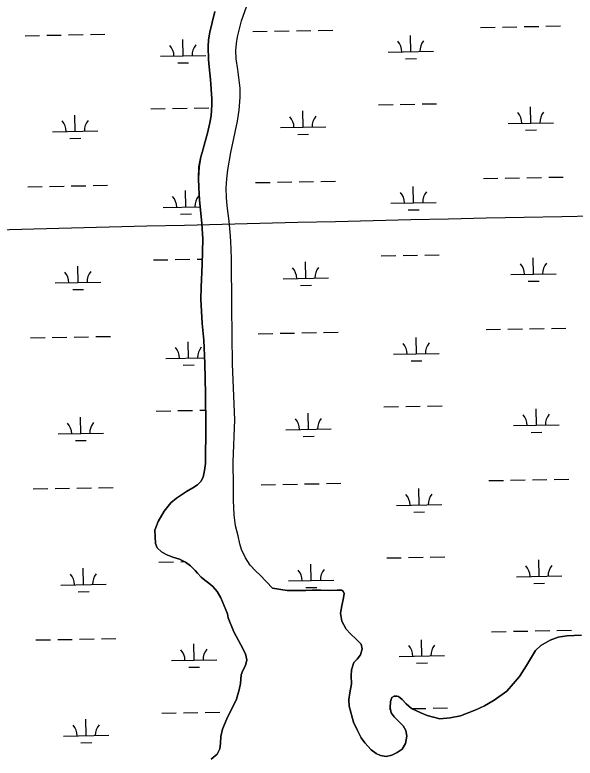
# Model space of a CAD drawing. Extents: x 3957609 to 3995875, y 234277 to 260273.
# Drawn here: x 3990167 to 3991401, y 248177 to 249813 of the extents above; entities that cross this region are included whole.
import ezdxf

# ---------------------------------------------------------------- set-up
doc = ezdxf.new("R2010")
doc.units = 0
for name, color, linetype in [('V-GRID-MAJR', 7, 'Continuous'), ('V-RIVR-EDGE', 7, 'Continuous'), ('V-TOPO-SHOR', 7, 'Continuous'), ('V-WETL-SWMP', 7, 'Continuous')]:
    doc.layers.add(name, color=color, linetype=linetype)

msp = doc.modelspace()

# ---------------------------------------------------------------- linework, layer by layer
at = {"layer": 'V-GRID-MAJR'}
msp.add_spline([(3961703.892, 248787.859), (3967022.571, 248887.277), (3972341.236, 248987.469), (3977659.886, 249088.434), (3982978.522, 249190.173), (3988297.143, 249292.685), (3993615.748, 249395.971), (3993615.749, 249395.971)], degree=3, dxfattribs=at)
at = {"layer": 'V-RIVR-EDGE'}
for points in [[(3990734.706, 248551.533), (3990766.971, 248546.223), (3990807.861, 248546.442), (3990821.75, 248546.718), (3990841.008, 248546.704), (3990861.072, 248545.914), (3990876.737, 248546.823), (3990886.664, 248546.823), (3990890.084, 248544.509), (3990892.37, 248539.393), (3990890.969, 248530.033), (3990886.955, 248512.285), (3990884.497, 248496.157), (3990887.037, 248478.342), (3990896.509, 248461.259), (3990906.044, 248450.929), (3990918.783, 248439.272), (3990929.731, 248427.779), (3990931.728, 248417.297), (3990928.605, 248404.729), (3990920.851, 248395.242), (3990914.058, 248387.564), (3990908.426, 248371.373), (3990908.094, 248358.067), (3990908.24, 248340.798), (3990904.875, 248320.482), (3990902.778, 248306.146), (3990903.675, 248291.079), (3990912.899, 248256.523), (3990921.808, 248237.841), (3990929.668, 248221.918), (3990938.228, 248210.775), (3990952.233, 248195.37), (3990962.725, 248186.846), (3990972.727, 248183.074), (3990984.878, 248180.933), (3990997.131, 248183.76), (3991009.523, 248189.367), (3991019.899, 248196.719), (3991027.392, 248209.177), (3991030.243, 248225.512), (3991028.005, 248238.173), (3991022.454, 248247.788), (3991011.702, 248259.288), (3991002.603, 248267.642), (3990996.263, 248277.044), (3990994.061, 248287.919), (3990994.383, 248301.622), (3990997.784, 248310.226), (3991002.685, 248313.302), (3991008.436, 248313.613), (3991012.028, 248312.693), (3991019.899, 248306.3), (3991028.824, 248296.75), (3991040.946, 248286.074), (3991061.381, 248276.753), (3991075.592, 248270.884), (3991103.326, 248263.894), (3991125.725, 248265.53), (3991148.462, 248270.152), (3991182.545, 248283.141), (3991201.421, 248292.25), (3991222.812, 248304.59), (3991250.403, 248324.592), (3991278.942, 248356.924), (3991293.743, 248381.24), (3991314.131, 248414.004), (3991326.025, 248424.762), (3991346.041, 248436.477), (3991363.573, 248443.18), (3991382.962, 248446.543), (3991415.099, 248447.581)], [(3990599.293, 248174.636), (3990612.377, 248185.416), (3990618.296, 248197.248), (3990619.625, 248210.179), (3990620.526, 248224.687), (3990624.184, 248240.442), (3990633.853, 248263.265), (3990655.211, 248307.166), (3990661.363, 248327.14), (3990664.05, 248341.685), (3990665.666, 248360.178), (3990669.248, 248369.779), (3990674.782, 248381.007), (3990678.311, 248393.186), (3990675.065, 248406.621), (3990664.941, 248426.468), (3990649.088, 248454.937), (3990636.56, 248485.854), (3990635.597, 248494.372)]]:
    msp.add_lwpolyline(points, dxfattribs=at)
at = {"layer": 'V-TOPO-SHOR'}
for points in [[(3990663.209, 249632.466), (3990663.602, 249652.223), (3990658.373, 249693.025), (3990654.568, 249716.876), (3990653.931, 249734.816), (3990655.076, 249750.791), (3990657.208, 249765.387), (3990666.588, 249800.312), (3990689.101, 249865.043), (3990695.567, 249881.425), (3990704.593, 249899.586), (3990710.288, 249908.278), (3990718.943, 249917.17), (3990732.329, 249926.472), (3990744.922, 249936.755), (3990757.122, 249947.237), (3990768.328, 249959.687), (3990785.628, 249981.42), (3990808.815, 250013.025), (3990831.38, 250057.446), (3990843.531, 250088.238), (3990855.102, 250113.111), (3990858.027, 250126.525)], [(3990600.659, 249628.237), (3990597.99, 249670.821), (3990594.764, 249699.206), (3990593.345, 249715.174), (3990592.487, 249742.777), (3990593.632, 249758.555), (3990596.745, 249775.715), (3990601.621, 249796.826), (3990607.476, 249821.095)], [(3990635.597, 248494.372), (3990620.371, 248530.058), (3990612.943, 248543.628), (3990603.37, 248554.97), (3990594.275, 248562.345), (3990585.204, 248568.526), (3990577.313, 248575.329), (3990569.189, 248583.914), (3990564.288, 248590.38), (3990554.149, 248600.317), (3990542.657, 248608.24), (3990530.001, 248614.749), (3990515.185, 248619.822), (3990499.961, 248625.482), (3990490.103, 248631.252), (3990480.181, 248640.201), (3990476.421, 248649.272), (3990475.628, 248679.083), (3990482.407, 248698.107), (3990495.873, 248720.843), (3990510.813, 248739.433), (3990522.742, 248749.415), (3990544.726, 248763.772), (3990559.076, 248772.013), (3990569.679, 248778.786), (3990576.89, 248786.087), (3990581.477, 248795.325), (3990584.559, 248810.298), (3990586.636, 248825.851), (3990587.769, 248908.588), (3990587.156, 248979.164), (3990585.825, 249045.945), (3990583.603, 249097.6), (3990579.302, 249133.702), (3990576.842, 249187.339), (3990577.309, 249213.793), (3990579.486, 249264.141), (3990580.949, 249320.443), (3990578.882, 249354.204), (3990574.063, 249406.401), (3990572.353, 249432.415), (3990571.323, 249454.066), (3990572.617, 249478.948), (3990576.353, 249501.093), (3990579.54, 249510.7), (3990586.224, 249534.495), (3990591.031, 249552.686), (3990596.538, 249575.66), (3990599.207, 249591.422), (3990601.111, 249615.52), (3990600.659, 249628.237)], [(3990734.706, 248551.533), (3990707.071, 248579.507), (3990696.931, 248589.446), (3990685.55, 248601.744), (3990675.089, 248617.841), (3990666.563, 248636.56), (3990662.742, 248648.811), (3990658.814, 248666.232), (3990653.198, 248688.587), (3990649.936, 248712.582), (3990648.914, 248743.978), (3990648.672, 248775.986), (3990647.802, 248829.654), (3990651.73, 248921.793), (3990646.698, 249044.575), (3990644.983, 249170.404), (3990644.441, 249277.367), (3990642.69, 249315.31), (3990641.496, 249335.368), (3990639.425, 249359.387), (3990634.78, 249392.897), (3990633.019, 249411.353), (3990632.413, 249431.821), (3990633.785, 249452.727), (3990635.98, 249472.257), (3990642.577, 249510.366), (3990652.221, 249555.297), (3990657.704, 249579.465), (3990661.394, 249603.798), (3990663.209, 249632.466)]]:
    msp.add_lwpolyline(points, dxfattribs=at)
at = {"layer": 'V-WETL-SWMP'}
for p, q in [((3990666.587, 249800.311), (3990689.101, 249865.042)), ((3990657.209, 249765.387), (3990666.587, 249800.311)), ((3990691.146, 249776.707), (3990723.141, 249777.289)), ((3990739.138, 249777.579), (3990771.133, 249778.161)), ((3990787.13, 249778.452), (3990819.125, 249779.034)), ((3990835.122, 249779.325), (3990867.117, 249779.906)), ((3991192.971, 249785.832), (3991224.966, 249786.413)), ((3991240.963, 249786.704), (3991272.958, 249787.286)), ((3991288.955, 249787.577), (3991320.95, 249788.159)), ((3991336.948, 249788.449), (3991368.942, 249789.031)), ((3990189.321, 249767.582), (3990221.316, 249768.164)), ((3990237.313, 249768.455), (3990269.308, 249769.036)), ((3990285.305, 249769.327), (3990317.3, 249769.909)), ((3990333.297, 249770.2), (3990365.292, 249770.782)), ((3990537.502, 249723.163), (3990536.848, 249759.157)), ((3990655.076, 249750.791), (3990657.209, 249765.387)), ((3991039.327, 249732.287), (3991038.673, 249768.281)), ((3990653.932, 249734.816), (3990655.076, 249750.791)), ((3990654.569, 249716.875), (3990653.932, 249734.816)), ((3990989.336, 249731.378), (3991089.319, 249733.196)), ((3990487.511, 249722.254), (3990587.494, 249724.072)), ((3990658.374, 249693.025), (3990654.569, 249716.875)), ((3991027.61, 249716.641), (3991051.606, 249717.077)), ((3990525.785, 249707.516), (3990549.781, 249707.952)), ((3990663.602, 249652.222), (3990658.374, 249693.025)), ((3990663.209, 249632.466), (3990663.602, 249652.222)), ((3990661.394, 249603.797), (3990663.209, 249632.466)), ((3990968.03, 249615.54), (3991000.025, 249616.122)), ((3991016.022, 249616.413), (3991048.017, 249616.994)), ((3991064.014, 249617.285), (3991096.009, 249617.867)), ((3991303.663, 249575.205), (3991303.008, 249611.199)), ((3990466.205, 249606.415), (3990498.2, 249606.997)), ((3990514.197, 249607.288), (3990546.192, 249607.87)), ((3990562.189, 249608.16), (3990594.184, 249608.742)), ((3990657.704, 249579.466), (3990661.394, 249603.797)), ((3990801.838, 249566.08), (3990801.183, 249602.074)), ((3990300.013, 249556.956), (3990299.358, 249592.95)), ((3990652.221, 249555.297), (3990657.704, 249579.466)), ((3990751.846, 249565.171), (3990851.829, 249566.989)), ((3991253.671, 249574.296), (3991353.655, 249576.114)), ((3990250.021, 249556.047), (3990350.004, 249557.865)), ((3990642.578, 249510.366), (3990652.221, 249555.297)), ((3990790.12, 249550.434), (3990814.116, 249550.87)), ((3991291.945, 249559.558), (3991315.941, 249559.995)), ((3990288.295, 249541.309), (3990312.291, 249541.745)), ((3990635.981, 249472.257), (3990642.578, 249510.366)), ((3990633.786, 249452.727), (3990635.981, 249472.257)), ((3990632.413, 249431.822), (3990633.786, 249452.727)), ((3991199.019, 249453.212), (3991231.014, 249453.793)), ((3991247.011, 249454.084), (3991279.006, 249454.666)), ((3991295.004, 249454.957), (3991326.998, 249455.539)), ((3991342.996, 249455.829), (3991374.99, 249456.411)), ((3990195.369, 249434.962), (3990227.364, 249435.544)), ((3990243.361, 249435.835), (3990275.356, 249436.416)), ((3990291.353, 249436.707), (3990323.348, 249437.289)), ((3990339.345, 249437.58), (3990371.34, 249438.162)), ((3990633.02, 249411.354), (3990632.413, 249431.822)), ((3990697.194, 249444.087), (3990729.189, 249444.669)), ((3990745.186, 249444.959), (3990777.181, 249445.541)), ((3990793.178, 249445.832), (3990825.173, 249446.414)), ((3990841.171, 249446.705), (3990873.165, 249447.286)), ((3991045.375, 249399.667), (3991044.721, 249435.661)), ((3990543.55, 249390.543), (3990542.896, 249426.537)), ((3990634.78, 249392.897), (3990633.02, 249411.354)), ((3990995.384, 249398.758), (3991095.367, 249400.576)), ((3990493.559, 249389.634), (3990575.474, 249391.123)), ((3990639.425, 249359.387), (3990634.78, 249392.897)), ((3991033.658, 249384.021), (3991057.654, 249384.457)), ((3990531.833, 249374.896), (3990555.829, 249375.332)), ((3990641.495, 249335.369), (3990639.425, 249359.387)), ((3990642.69, 249315.31), (3990641.495, 249335.369)), ((3990644.441, 249277.367), (3990642.69, 249315.31)), ((3991022.07, 249283.793), (3991054.065, 249284.374)), ((3991070.062, 249284.665), (3991102.057, 249285.247)), ((3990472.253, 249273.795), (3990504.248, 249274.377)), ((3990520.245, 249274.668), (3990552.24, 249275.25)), ((3990568.237, 249275.54), (3990579.787, 249275.75)), ((3990644.983, 249170.404), (3990644.441, 249277.367)), ((3990807.886, 249233.46), (3990807.231, 249269.454)), ((3990974.078, 249282.92), (3991006.073, 249283.502)), ((3991309.711, 249242.585), (3991309.056, 249278.579)), ((3990306.061, 249224.336), (3990305.406, 249260.33)), ((3991259.719, 249241.676), (3991359.703, 249243.494)), ((3990256.069, 249223.427), (3990356.053, 249225.245)), ((3990757.894, 249232.551), (3990857.878, 249234.369)), ((3990796.168, 249217.814), (3990820.164, 249218.25)), ((3991297.993, 249226.938), (3991321.989, 249227.375)), ((3990294.343, 249208.689), (3990318.339, 249209.125)), ((3990646.697, 249044.574), (3990644.983, 249170.404)), ((3991205.067, 249120.591), (3991237.062, 249121.173)), ((3991253.059, 249121.464), (3991285.054, 249122.046)), ((3991301.052, 249122.337), (3991333.046, 249122.919)), ((3991349.044, 249123.209), (3991381.038, 249123.791)), ((3990249.409, 249103.215), (3990281.404, 249103.796)), ((3990297.401, 249104.087), (3990329.396, 249104.669)), ((3990345.394, 249104.96), (3990377.388, 249105.542)), ((3990703.242, 249111.467), (3990735.237, 249112.049)), ((3990751.234, 249112.339), (3990783.229, 249112.921)), ((3990799.227, 249113.212), (3990831.221, 249113.794)), ((3990847.219, 249114.085), (3990879.213, 249114.666)), ((3990201.417, 249102.342), (3990233.412, 249102.924)), ((3990549.598, 249057.923), (3990548.944, 249093.917)), ((3991051.423, 249067.047), (3991050.769, 249103.041)), ((3990499.607, 249057.014), (3990585.282, 249058.571)), ((3991001.432, 249066.138), (3991101.415, 249067.956)), ((3990537.881, 249042.276), (3990561.877, 249042.712)), ((3990651.73, 248921.794), (3990646.697, 249044.574)), ((3991039.706, 249051.401), (3991063.702, 249051.837)), ((3990478.301, 248941.175), (3990510.296, 248941.757)), ((3990526.293, 248942.048), (3990558.288, 248942.63)), ((3990574.285, 248942.92), (3990587.469, 248943.16)), ((3990980.126, 248950.3), (3991012.121, 248950.882)), ((3991028.118, 248951.173), (3991060.113, 248951.754)), ((3991076.11, 248952.045), (3991108.105, 248952.627)), ((3991315.759, 248909.965), (3991315.104, 248945.959)), ((3990312.109, 248891.716), (3990311.454, 248927.71)), ((3990813.934, 248900.84), (3990813.279, 248936.834)), ((3990647.801, 248829.654), (3990651.73, 248921.794)), ((3991265.767, 248909.056), (3991365.751, 248910.874)), ((3990262.117, 248890.807), (3990362.101, 248892.625)), ((3990763.942, 248899.931), (3990863.926, 248901.749)), ((3991304.041, 248894.318), (3991328.037, 248894.755)), ((3990300.391, 248876.069), (3990324.387, 248876.505)), ((3990802.216, 248885.194), (3990826.212, 248885.63)), ((3990648.672, 248775.986), (3990647.801, 248829.654)), ((3990709.29, 248778.847), (3990741.285, 248779.429)), ((3990757.283, 248779.719), (3990789.277, 248780.301)), ((3990805.275, 248780.592), (3990837.269, 248781.174)), ((3990853.267, 248781.465), (3990885.261, 248782.046)), ((3991211.115, 248787.971), (3991243.11, 248788.553)), ((3991259.108, 248788.844), (3991291.102, 248789.426)), ((3991307.1, 248789.717), (3991339.094, 248790.299)), ((3991355.092, 248790.589), (3991387.086, 248791.171)), ((3990207.465, 248769.722), (3990239.46, 248770.304)), ((3990255.457, 248770.595), (3990287.452, 248771.176)), ((3990303.45, 248771.467), (3990335.444, 248772.049)), ((3990351.442, 248772.34), (3990383.436, 248772.922)), ((3990648.913, 248743.978), (3990648.672, 248775.986)), ((3991057.472, 248734.427), (3991056.817, 248770.421)), ((3990649.936, 248712.582), (3990648.913, 248743.978)), ((3991007.48, 248733.518), (3991107.463, 248735.336)), ((3990653.199, 248688.588), (3990649.936, 248712.582)), ((3991045.754, 248718.781), (3991069.75, 248719.217)), ((3990658.814, 248666.231), (3990653.199, 248688.588)), ((3990662.741, 248648.812), (3990658.814, 248666.231)), ((3990666.564, 248636.56), (3990662.741, 248648.812)), ((3990675.089, 248617.841), (3990666.564, 248636.56)), ((3990685.551, 248601.745), (3990675.089, 248617.841)), ((3990986.174, 248617.68), (3991018.169, 248618.262)), ((3991034.166, 248618.553), (3991066.161, 248619.134)), ((3991082.158, 248619.425), (3991114.153, 248620.007)), ((3991321.807, 248577.345), (3991321.152, 248613.339)), ((3990484.349, 248608.555), (3990516.344, 248609.137)), ((3990532.341, 248609.428), (3990540.075, 248609.568)), ((3990696.931, 248589.445), (3990685.551, 248601.745)), ((3990819.982, 248568.22), (3990819.327, 248604.214)), ((3990318.157, 248559.096), (3990317.502, 248595.09)), ((3990707.071, 248579.506), (3990696.931, 248589.445)), ((3990734.706, 248551.534), (3990707.071, 248579.506)), ((3990769.99, 248567.311), (3990869.974, 248569.129)), ((3991271.815, 248576.436), (3991371.799, 248578.254)), ((3990268.165, 248558.187), (3990368.149, 248560.005)), ((3990766.971, 248546.222), (3990734.706, 248551.534)), ((3990808.264, 248552.574), (3990832.26, 248553.01)), ((3991310.09, 248561.698), (3991334.086, 248562.135)), ((3990306.439, 248543.449), (3990330.435, 248543.885)), ((3990807.861, 248546.441), (3990766.971, 248546.222)), ((3990821.751, 248546.718), (3990807.861, 248546.441)), ((3990841.007, 248546.705), (3990821.751, 248546.718)), ((3990861.073, 248545.914), (3990841.007, 248546.705)), ((3990876.737, 248546.822), (3990861.073, 248545.914)), ((3990886.663, 248546.822), (3990876.737, 248546.822)), ((3990890.084, 248544.508), (3990886.663, 248546.822)), ((3990892.37, 248539.392), (3990890.084, 248544.508)), ((3990890.968, 248530.034), (3990892.37, 248539.392)), ((3990886.955, 248512.286), (3990890.968, 248530.034)), ((3990884.497, 248496.158), (3990886.955, 248512.286)), ((3990887.036, 248478.342), (3990884.497, 248496.158)), ((3990896.508, 248461.26), (3990887.036, 248478.342)), ((3990906.044, 248450.929), (3990896.508, 248461.26)), ((3990918.783, 248439.272), (3990906.044, 248450.929)), ((3991217.164, 248455.351), (3991249.158, 248455.933)), ((3991265.156, 248456.224), (3991297.15, 248456.806)), ((3991313.148, 248457.097), (3991345.142, 248457.678)), ((3991361.14, 248457.969), (3991393.134, 248458.551)), ((3990213.513, 248437.102), (3990245.508, 248437.684)), ((3990261.506, 248437.975), (3990293.5, 248438.556)), ((3990309.498, 248438.847), (3990341.492, 248439.429)), ((3990357.49, 248439.72), (3990389.484, 248440.302)), ((3990929.732, 248427.778), (3990918.783, 248439.272)), ((3991063.52, 248401.807), (3991062.865, 248437.801)), ((3991346.04, 248436.477), (3991326.025, 248424.762)), ((3991363.574, 248443.179), (3991346.04, 248436.477)), ((3991382.962, 248446.543), (3991363.574, 248443.179)), ((3991415.1, 248447.581), (3991382.962, 248446.543)), ((3990561.695, 248392.683), (3990561.04, 248428.677)), ((3990928.604, 248404.728), (3990931.728, 248417.297)), ((3990931.728, 248417.297), (3990929.732, 248427.778)), ((3991326.025, 248424.762), (3991314.131, 248414.004)), ((3990920.852, 248395.243), (3990928.604, 248404.728)), ((3991013.528, 248400.898), (3991113.511, 248402.716)), ((3991314.131, 248414.004), (3991293.742, 248381.24)), ((3990511.703, 248391.774), (3990611.686, 248393.592)), ((3990908.425, 248371.373), (3990914.057, 248387.564)), ((3990914.057, 248387.564), (3990920.852, 248395.243)), ((3991051.802, 248386.161), (3991075.798, 248386.597)), ((3990549.977, 248377.036), (3990573.973, 248377.472)), ((3990908.095, 248358.066), (3990908.425, 248371.373)), ((3991293.742, 248381.24), (3991278.941, 248356.924)), ((3990908.24, 248340.798), (3990908.095, 248358.066)), ((3991278.941, 248356.924), (3991250.404, 248324.593)), ((3990904.874, 248320.482), (3990908.24, 248340.798)), ((3990902.778, 248306.147), (3990904.874, 248320.482)), ((3991250.404, 248324.593), (3991222.813, 248304.589)), ((3990903.674, 248291.078), (3990902.778, 248306.147)), ((3990997.784, 248310.226), (3990994.383, 248301.622)), ((3991002.686, 248313.301), (3990997.784, 248310.226)), ((3991008.436, 248313.614), (3991002.686, 248313.301)), ((3991012.028, 248312.693), (3991008.436, 248313.614)), ((3991019.898, 248306.299), (3991012.028, 248312.693)), ((3991028.823, 248296.75), (3991019.898, 248306.299)), ((3991222.813, 248304.589), (3991201.421, 248292.251)), ((3990912.899, 248256.522), (3990903.674, 248291.078)), ((3990994.383, 248301.622), (3990994.06, 248287.918)), ((3990994.06, 248287.918), (3990996.262, 248277.043)), ((3991040.946, 248286.074), (3991028.823, 248296.75)), ((3991061.38, 248276.754), (3991040.946, 248286.074)), ((3991041.216, 248285.951), (3991072.209, 248286.514)), ((3991088.206, 248286.805), (3991120.201, 248287.387)), ((3991201.421, 248292.251), (3991182.545, 248283.14)), ((3990490.397, 248275.935), (3990522.392, 248276.517)), ((3990538.389, 248276.808), (3990570.384, 248277.39)), ((3990586.381, 248277.68), (3990618.376, 248278.262)), ((3990992.222, 248285.06), (3990994.63, 248285.104)), ((3990996.262, 248277.043), (3991002.604, 248267.641)), ((3991075.592, 248270.883), (3991061.38, 248276.754)), ((3991103.325, 248263.893), (3991075.592, 248270.883)), ((3991148.461, 248270.153), (3991125.724, 248265.531)), ((3991182.545, 248283.14), (3991148.461, 248270.153)), ((3990324.205, 248226.476), (3990323.55, 248262.47)), ((3990921.807, 248237.841), (3990912.899, 248256.522)), ((3991002.604, 248267.641), (3991011.703, 248259.287)), ((3991011.703, 248259.287), (3991022.454, 248247.789)), ((3991125.724, 248265.531), (3991103.325, 248263.893)), ((3990929.668, 248221.918), (3990921.807, 248237.841)), ((3991022.454, 248247.789), (3991028.005, 248238.172)), ((3991028.005, 248238.172), (3991030.243, 248225.512)), ((3990274.213, 248225.567), (3990374.197, 248227.385)), ((3990938.228, 248210.774), (3990929.668, 248221.918)), ((3991030.243, 248225.512), (3991027.393, 248209.177)), ((3990312.487, 248210.829), (3990336.483, 248211.265)), ((3990952.233, 248195.37), (3990938.228, 248210.774)), ((3991027.393, 248209.177), (3991019.899, 248196.72)), ((3990962.725, 248186.845), (3990952.233, 248195.37)), ((3991009.524, 248189.366), (3990997.13, 248183.759)), ((3991019.899, 248196.72), (3991009.524, 248189.366)), ((3990972.726, 248183.074), (3990962.725, 248186.845)), ((3990984.878, 248180.934), (3990972.726, 248183.074)), ((3990997.13, 248183.759), (3990984.878, 248180.934))]:
    msp.add_line(p, q, dxfattribs=at)
for points in [[(3990607.476, 249821.094), (3990601.621, 249796.826), (3990596.744, 249775.716), (3990593.631, 249758.554), (3990592.487, 249742.777), (3990593.345, 249715.174), (3990594.765, 249699.206), (3990597.99, 249670.82), (3990600.659, 249628.236), (3990601.112, 249615.52), (3990599.206, 249591.422), (3990596.538, 249575.661), (3990591.031, 249552.685), (3990586.224, 249534.495), (3990579.54, 249510.7), (3990576.352, 249501.092), (3990572.618, 249478.947), (3990571.324, 249454.067), (3990572.353, 249432.414), (3990574.064, 249406.401), (3990578.883, 249354.203), (3990580.948, 249320.442), (3990579.486, 249264.142), (3990577.309, 249213.793), (3990576.842, 249187.338), (3990579.303, 249133.701), (3990583.602, 249097.599), (3990585.825, 249045.945), (3990587.157, 248979.163), (3990587.769, 248908.588), (3990586.635, 248825.85), (3990584.559, 248810.299), (3990581.477, 248795.325), (3990576.89, 248786.087), (3990569.678, 248778.785), (3990559.076, 248772.012), (3990544.725, 248763.772), (3990522.742, 248749.415), (3990510.812, 248739.434)], [(3990510.812, 248739.434), (3990495.872, 248720.843), (3990482.407, 248698.106), (3990475.628, 248679.082), (3990476.421, 248649.272), (3990480.181, 248640.201), (3990490.103, 248631.252), (3990499.961, 248625.483), (3990515.185, 248619.822), (3990530, 248614.749), (3990542.657, 248608.241), (3990554.149, 248600.317), (3990564.289, 248590.379), (3990569.19, 248583.915), (3990577.314, 248575.328), (3990585.205, 248568.526), (3990594.275, 248562.345), (3990603.37, 248554.97), (3990612.942, 248543.628), (3990620.37, 248530.057), (3990635.597, 248494.371), (3990636.561, 248485.854), (3990649.088, 248454.937), (3990664.941, 248426.468), (3990675.064, 248406.62), (3990678.31, 248393.186), (3990674.781, 248381.007), (3990669.248, 248369.779), (3990665.667, 248360.179), (3990664.051, 248341.685), (3990661.363, 248327.14), (3990655.211, 248307.166), (3990633.853, 248263.266), (3990624.183, 248240.443), (3990620.527, 248224.687), (3990619.626, 248210.178), (3990618.295, 248197.248), (3990612.377, 248185.417), (3990599.292, 248174.635)]]:
    msp.add_lwpolyline(points, dxfattribs=at)
for centre, start, end in [((3990482.26, 249722.633), 0.269879, 41.813537), ((3990592.727, 249724.642), 140.269876, 181.813534), ((3990984.085, 249731.758), 0.269879, 41.813537), ((3991094.553, 249733.766), 140.269876, 181.813534), ((3991248.42, 249574.675), 0.269879, 41.813537), ((3991358.888, 249576.684), 140.269876, 181.813534), ((3990244.77, 249556.426), 0.269879, 41.813537), ((3990355.238, 249558.435), 140.269876, 181.813534), ((3990746.595, 249565.551), 0.269879, 41.813537), ((3990857.063, 249567.559), 140.269876, 181.813534), ((3990990.133, 249399.138), 0.269879, 41.813537), ((3991100.601, 249401.146), 140.269876, 181.813534), ((3990488.308, 249390.013), 0.269879, 41.813537), ((3990598.776, 249392.022), 140.269876, 181.813534), ((3990752.643, 249232.931), 0.269879, 41.813537), ((3990863.111, 249234.939), 140.269876, 181.813534), ((3991254.468, 249242.055), 0.269879, 41.813537), ((3991364.936, 249244.064), 140.269876, 181.813534), ((3990250.818, 249223.806), 0.269879, 41.813537), ((3990361.286, 249225.815), 140.269876, 181.813534), ((3990996.181, 249066.518), 0.269879, 41.813537), ((3991106.649, 249068.526), 140.269876, 181.813534), ((3990494.356, 249057.393), 0.269879, 41.813537), ((3990604.824, 249059.402), 140.269876, 181.813534), ((3990758.691, 248900.311), 0.269879, 41.813537), ((3990869.159, 248902.319), 140.269876, 181.813534), ((3991260.516, 248909.435), 0.269879, 41.813537), ((3991370.984, 248911.444), 140.269876, 181.813534), ((3990256.866, 248891.186), 0.269879, 41.813537), ((3990367.334, 248893.195), 140.269876, 181.813534), ((3991002.229, 248733.898), 0.269879, 41.813537), ((3991112.697, 248735.906), 140.269876, 181.813534), ((3991266.565, 248576.815), 0.269879, 41.813537), ((3991377.032, 248578.824), 140.269876, 181.813534), ((3990262.914, 248558.566), 0.269879, 41.813537), ((3990373.382, 248560.575), 140.269876, 181.813534), ((3990764.739, 248567.691), 0.269879, 41.813537), ((3990875.207, 248569.699), 140.269876, 181.813534), ((3990616.92, 248394.162), 140.269876, 181.813534), ((3991008.277, 248401.278), 0.269879, 41.813537), ((3991118.745, 248403.286), 140.269876, 181.813534), ((3990506.452, 248392.153), 0.269879, 41.813537), ((3990268.963, 248225.946), 0.269879, 41.813537), ((3990379.43, 248227.955), 140.269876, 181.813534)]:
    msp.add_arc(centre, 35.246, start, end, dxfattribs=at)

doc.saveas('drawing.dxf')
